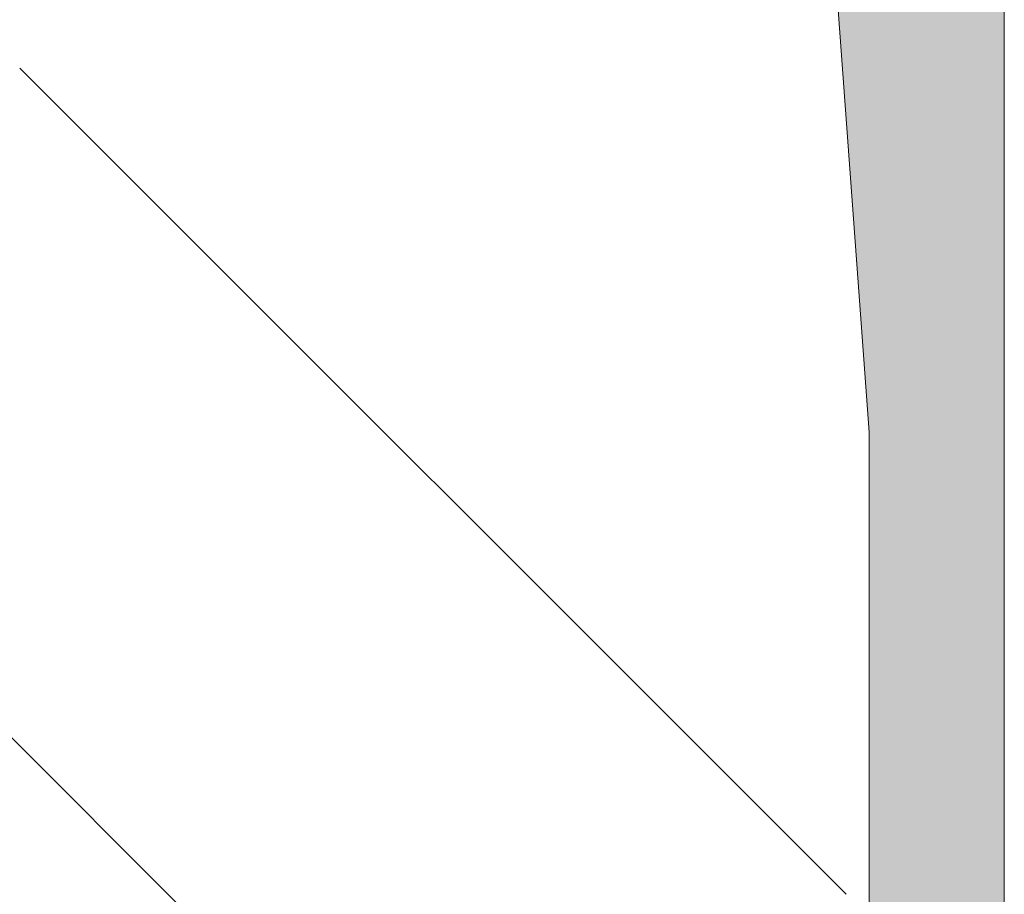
# Model space of a CAD drawing. Header units: metres. Extents: x 1316.5 to 1415.3, y -94.1 to -52.
# Tile 764 of 1056: x 1397.1667 to 1397.1798, y -71.7366 to -71.7249. Entities that reach past the tile are written whole.
import ezdxf

# ---------------------------------------------------------------- set-up
doc = ezdxf.new("R2010")
doc.units = ezdxf.units.M
doc.linetypes.add('AUSGEZOGEN', pattern=[0])
doc.layers.add('XR$2$Logos', color=255, linetype='AUSGEZOGEN', lineweight=13)

msp = doc.modelspace()

# ---------------------------------------------------------------- hatches: boundary and pattern name
at = {"layer": 'XR$2$Logos', "linetype": 'AUSGEZOGEN', "lineweight": 13, "transparency": 33554687}
h = msp.add_hatch(color=253, dxfattribs=at)
h.paths.add_polyline_path([(1397.164834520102, -71.70240401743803), (1397.164830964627, -71.70241520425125), (1397.164826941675, -71.70242623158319), (1397.164822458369, -71.70243707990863), (1397.164817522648, -71.7024477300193), (1397.164812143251, -71.70245816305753), (1397.164806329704, -71.70246836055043), (1397.164800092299, -71.70247830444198), (1397.164793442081, -71.70248797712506), (1397.164786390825, -71.70249736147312), (1397.164778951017, -71.70250644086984), (1397.164771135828, -71.70251519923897), (1397.164762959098, -71.7025236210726), (1397.164754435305, -71.70253169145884), (1397.164745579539, -71.70253939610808), (1397.164736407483, -71.70254672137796), (1397.164726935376, -71.70255365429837), (1397.16471717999, -71.70256018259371), (1397.164707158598, -71.70256629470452), (1397.164696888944, -71.7025719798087), (1397.164686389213, -71.70257722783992), (1397.164675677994, -71.70258202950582), (1397.164664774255, -71.70258637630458), (1397.164653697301, -71.70259026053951), (1397.164642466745, -71.70259367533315), (1397.164631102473, -71.702596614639), (1397.164619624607, -71.70259907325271), (1397.164608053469, -71.70260104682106), (1397.164596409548, -71.70260253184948), (1397.164584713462, -71.70260352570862), (1397.164572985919, -71.70260402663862), (1397.164561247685, -71.70260403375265), (1397.164107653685, -71.70260403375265), (1397.164095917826, -71.70260402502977), (1397.164084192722, -71.70260352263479), (1397.164072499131, -71.7026025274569), (1397.164060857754, -71.70260104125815), (1397.164049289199, -71.70259906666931), (1397.164037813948, -71.70259660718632), (1397.164026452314, -71.70259366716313), (1397.164015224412, -71.70259025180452), (1397.164004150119, -71.7025863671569), (1397.16399324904, -71.70258202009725), (1397.163982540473, -71.70257721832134), (1397.163972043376, -71.70257197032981), (1397.163961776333, -71.70256628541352), (1397.163951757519, -71.70256017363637), (1397.16394200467, -71.70255364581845), (1397.163932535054, -71.70254671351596), (1397.163923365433, -71.70253938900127), (1397.163914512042, -71.70253168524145), (1397.163905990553, -71.70252361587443), (1397.163897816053, -71.70251519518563), (1397.163890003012, -71.70250643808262), (1397.163882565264, -71.7024973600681), (1397.163875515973, -71.7024879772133), (1397.163868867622, -71.70247830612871), (1397.163862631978, -71.70246836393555), (1397.163856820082, -71.70245816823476), (1397.163851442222, -71.70244773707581), (1397.163846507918, -71.70243708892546), (1397.163842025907, -71.70242624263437), (1397.163838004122, -71.70241521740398), (1397.163834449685, -71.7024040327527), (1397.161954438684, -71.7024040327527), (1397.161939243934, -71.70240441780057), (1397.161924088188, -71.70240557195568), (1397.161909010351, -71.7024074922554), (1397.161894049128, -71.70241017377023), (1397.161879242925, -71.702413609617), (1397.161864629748, -71.70241779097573), (1397.161850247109, -71.70242270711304), (1397.161836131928, -71.70242834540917), (1397.161822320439, -71.70243469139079), (1397.161808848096, -71.70244172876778), (1397.161795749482, -71.70244943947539), (1397.16178305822, -71.70245780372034), (1397.16177080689, -71.70246680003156), (1397.16175902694, -71.70247640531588), (1397.161747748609, -71.70248659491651), (1397.161737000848, -71.70249734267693), (1397.161726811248, -71.70250862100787), (1397.161717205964, -71.70252040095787), (1397.161708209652, -71.70253265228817), (1397.161699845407, -71.70254534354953), (1397.1616921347, -71.70255844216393), (1397.161685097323, -71.70257191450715), (1397.161678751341, -71.70258572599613), (1397.161673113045, -71.70259984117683), (1397.161668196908, -71.70261422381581), (1397.161664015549, -71.70262883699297), (1397.161660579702, -71.70264364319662), (1397.161657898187, -71.7026586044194), (1397.161655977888, -71.70267368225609), (1397.161654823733, -71.702688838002), (1397.161654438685, -71.70270403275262), (1397.161654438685, -71.70368400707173), (1397.161654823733, -71.70369920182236), (1397.161655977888, -71.70371435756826), (1397.161657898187, -71.70372943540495), (1397.161660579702, -71.70374439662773), (1397.161664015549, -71.70375920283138), (1397.161668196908, -71.70377381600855), (1397.161673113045, -71.70378819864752), (1397.161678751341, -71.70380231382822), (1397.161685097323, -71.7038161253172), (1397.1616921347, -71.70382959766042), (1397.161699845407, -71.70384269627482), (1397.161708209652, -71.70385538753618), (1397.161717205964, -71.7038676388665), (1397.161726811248, -71.7038794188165), (1397.161737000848, -71.70389069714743), (1397.161747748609, -71.70390144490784), (1397.16175902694, -71.70391163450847), (1397.16177080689, -71.70392123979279), (1397.16178305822, -71.70393023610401), (1397.161795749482, -71.70393860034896), (1397.161808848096, -71.70394631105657), (1397.161822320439, -71.70395334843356), (1397.161836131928, -71.70395969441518), (1397.161850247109, -71.7039653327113), (1397.161864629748, -71.70397024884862), (1397.161879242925, -71.70397443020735), (1397.161894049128, -71.70397786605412), (1397.161909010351, -71.70398054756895), (1397.161924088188, -71.70398246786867), (1397.161939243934, -71.70398362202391), (1397.161954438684, -71.70398400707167), (1397.164714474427, -71.70398400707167), (1397.164720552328, -71.70398416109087), (1397.164726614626, -71.70398462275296), (1397.164732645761, -71.70398539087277), (1397.16473863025, -71.70398646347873), (1397.164744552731, -71.70398783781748), (1397.164750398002, -71.70398951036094), (1397.164756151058, -71.70399147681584), (1397.16476179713, -71.70399373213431), (1397.164767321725, -71.70399627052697), (1397.164772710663, -71.70399908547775), (1397.164777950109, -71.70400216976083), (1397.164783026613, -71.70400551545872), (1397.164787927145, -71.70400911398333), (1397.164792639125, -71.70401295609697), (1397.164797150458, -71.70401703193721), (1397.164801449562, -71.70402133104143), (1397.164805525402, -71.7040258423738), (1397.164809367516, -71.70403055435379), (1397.16481296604, -71.70403545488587), (1397.164816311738, -71.70404053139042), (1397.164819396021, -71.70404577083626), (1397.164822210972, -71.70405115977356), (1397.164824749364, -71.70405668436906), (1397.164827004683, -71.70406233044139), (1397.164828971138, -71.70406808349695), (1397.164830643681, -71.70407392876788), (1397.16483201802, -71.7040798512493), (1397.164833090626, -71.70408583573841), (1397.164833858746, -71.70409186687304), (1397.164834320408, -71.70409792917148), (1397.164834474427, -71.70410400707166), (1397.164834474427, -71.70840401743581), (1397.164833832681, -71.70842934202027), (1397.164831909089, -71.70845460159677), (1397.164828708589, -71.70847973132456), (1397.164824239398, -71.70850466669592), (1397.164818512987, -71.70852934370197), (1397.164811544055, -71.70855369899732), (1397.164803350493, -71.70857767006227), (1397.164793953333, -71.7086011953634), (1397.164783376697, -71.70862421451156), (1397.164771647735, -71.7086466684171), (1397.164758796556, -71.70866849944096), (1397.164744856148, -71.70868965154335), (1397.164729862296, -71.70871007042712), (1397.164713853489, -71.7087297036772), (1397.164696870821, -71.7087485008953), (1397.164678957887, -71.70876641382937), (1397.164660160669, -71.70878339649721), (1397.164640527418, -71.70879940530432), (1397.164620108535, -71.70881439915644), (1397.164598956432, -71.70882833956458), (1397.164577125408, -71.70884119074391), (1397.164554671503, -71.70885291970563), (1397.164531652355, -71.70886349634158), (1397.164508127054, -71.70887289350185), (1397.164484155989, -71.708881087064), (1397.164459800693, -71.70888805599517), (1397.164435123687, -71.70889378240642), (1397.164410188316, -71.70889825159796), (1397.164385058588, -71.70890145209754), (1397.164359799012, -71.70890337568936), (1397.164334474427, -71.70890401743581), (1397.163634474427, -71.70890401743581), (1397.161241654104, -71.7075225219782), (1397.161233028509, -71.70751794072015), (1397.161224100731, -71.70751398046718), (1397.161214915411, -71.70751066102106), (1397.161205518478, -71.70750799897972), (1397.161195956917, -71.70750600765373), (1397.161186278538, -71.70750469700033), (1397.161176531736, -71.70750407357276), (1397.161166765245, -71.70750414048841), (1397.1611570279, -71.70750489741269), (1397.161147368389, -71.70750634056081), (1397.161137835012, -71.70750846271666), (1397.161128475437, -71.70751125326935), (1397.161119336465, -71.70751469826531), (1397.16111046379, -71.70751878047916), (1397.161101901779, -71.707523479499), (1397.161093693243, -71.70752877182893), (1397.161085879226, -71.70753463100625), (1397.161078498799, -71.70754102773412), (1397.161071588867, -71.70754793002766), (1397.161065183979, -71.70755530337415), (1397.161059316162, -71.70756311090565), (1397.161054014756, -71.7075713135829), (1397.161049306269, -71.70757987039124), (1397.161045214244, -71.70758873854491), (1397.161041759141, -71.70759787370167), (1397.161038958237, -71.70760723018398), (1397.161036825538, -71.70761676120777), (1397.161035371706, -71.70762641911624), (1397.161034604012, -71.70763615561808), (1397.161034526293, -71.707645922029), (1397.161035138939, -71.7076556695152), (1397.161057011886, -71.70784194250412), (1397.16108585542, -71.70802726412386), (1397.161121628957, -71.70821137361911), (1397.161164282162, -71.70839401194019), (1397.16121375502, -71.70857492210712), (1397.16126997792, -71.70875384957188), (1397.161332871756, -71.70893054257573), (1397.161402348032, -71.70910475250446), (1397.161478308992, -71.70927623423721), (1397.161560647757, -71.70944474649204), (1397.161649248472, -71.70961005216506), (1397.161743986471, -71.70977191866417), (1397.161844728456, -71.70993011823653), (1397.161951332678, -71.71008442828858), (1397.162063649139, -71.7102346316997), (1397.162181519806, -71.71038051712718), (1397.162304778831, -71.71052187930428), (1397.162433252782, -71.71065851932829), (1397.162566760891, -71.7107902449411), (1397.162705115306, -71.71091687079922), (1397.162848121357, -71.71103821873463), (1397.162995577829, -71.71115411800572), (1397.163147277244, -71.71126440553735), (1397.163303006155, -71.71136892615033), (1397.163462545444, -71.71146753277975), (1397.163625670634, -71.71156008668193), (1397.163792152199, -71.71164645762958), (1397.163961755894, -71.71172652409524), (1397.164134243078, -71.71180017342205), (1397.164309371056, -71.71186730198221), (1397.164486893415, -71.71192781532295), (1397.164506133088, -71.7119344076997), (1397.164525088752, -71.71194177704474), (1397.164543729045, -71.71194991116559), (1397.164562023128, -71.71195879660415), (1397.164579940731, -71.7119684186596), (1397.164597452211, -71.7119787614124), (1397.164614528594, -71.71198980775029), (1397.164631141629, -71.71200153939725), (1397.164647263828, -71.71201393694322), (1397.164662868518, -71.71202697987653), (1397.164677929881, -71.71204064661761), (1397.164692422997, -71.71205491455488), (1397.164706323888, -71.71206976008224), (1397.164719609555, -71.71208515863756), (1397.164732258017, -71.71210108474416), (1397.164744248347, -71.71211751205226), (1397.164755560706, -71.71213441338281), (1397.16476617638, -71.71215176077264), (1397.164776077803, -71.71216952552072), (1397.164785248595, -71.71218767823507), (1397.164793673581, -71.71220618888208), (1397.164801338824, -71.71222502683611), (1397.164808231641, -71.71224416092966), (1397.164814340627, -71.71226355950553), (1397.164819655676, -71.71228319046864), (1397.164824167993, -71.71230302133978), (1397.164827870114, -71.7123230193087), (1397.164830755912, -71.71234315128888), (1397.164832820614, -71.71236338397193), (1397.164834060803, -71.71238368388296), (1397.164834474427, -71.71240401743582), (1397.164834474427, -71.71540401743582), (1397.164834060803, -71.71542435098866), (1397.164832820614, -71.7154446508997), (1397.164830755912, -71.71546488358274), (1397.164827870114, -71.71548501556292), (1397.164824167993, -71.71550501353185), (1397.164819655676, -71.71552484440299), (1397.164814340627, -71.71554447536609), (1397.164808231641, -71.71556387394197), (1397.164801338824, -71.71558300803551), (1397.164793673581, -71.71560184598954), (1397.164785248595, -71.71562035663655), (1397.164776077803, -71.71563850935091), (1397.16476617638, -71.71565627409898), (1397.164755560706, -71.7156736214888), (1397.164744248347, -71.71569052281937), (1397.164732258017, -71.71570695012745), (1397.164719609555, -71.71572287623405), (1397.164706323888, -71.71573827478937), (1397.164692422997, -71.71575312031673), (1397.164677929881, -71.71576738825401), (1397.164662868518, -71.71578105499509), (1397.164647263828, -71.71579409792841), (1397.164631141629, -71.71580649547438), (1397.164614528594, -71.71581822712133), (1397.164597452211, -71.71582927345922), (1397.164579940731, -71.71583961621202), (1397.164562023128, -71.71584923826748), (1397.164543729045, -71.71585812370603), (1397.164525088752, -71.71586625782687), (1397.164506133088, -71.71587362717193), (1397.164486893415, -71.71588021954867), (1397.164309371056, -71.71594073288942), (1397.164134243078, -71.71600786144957), (1397.163961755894, -71.71608151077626), (1397.163792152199, -71.71616157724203), (1397.163625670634, -71.71624794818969), (1397.163462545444, -71.71634050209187), (1397.163303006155, -71.71643910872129), (1397.163147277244, -71.71654362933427), (1397.162995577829, -71.7166539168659), (1397.162848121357, -71.71676981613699), (1397.162705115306, -71.7168911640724), (1397.162566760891, -71.71701778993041), (1397.162433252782, -71.71714951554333), (1397.162304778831, -71.71728615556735), (1397.162181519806, -71.71742751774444), (1397.162063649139, -71.71757340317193), (1397.161951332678, -71.71772360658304), (1397.161844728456, -71.71787791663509), (1397.161743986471, -71.71803611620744), (1397.161649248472, -71.71819798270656), (1397.161560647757, -71.71836328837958), (1397.161478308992, -71.71853180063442), (1397.161402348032, -71.71870328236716), (1397.161332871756, -71.71887749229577), (1397.16126997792, -71.71905418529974), (1397.16121375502, -71.7192331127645), (1397.161164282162, -71.71941402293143), (1397.161121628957, -71.71959666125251), (1397.16108585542, -71.71978077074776), (1397.161057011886, -71.7199660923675), (1397.161035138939, -71.72015236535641), (1397.161034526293, -71.72016211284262), (1397.161034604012, -71.72017187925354), (1397.161035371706, -71.72018161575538), (1397.161036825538, -71.72019127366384), (1397.161038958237, -71.72020080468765), (1397.161041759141, -71.72021016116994), (1397.161045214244, -71.7202192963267), (1397.161049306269, -71.72022816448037), (1397.161054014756, -71.72023672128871), (1397.161059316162, -71.72024492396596), (1397.161065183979, -71.72025273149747), (1397.161071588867, -71.72026010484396), (1397.161078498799, -71.7202670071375), (1397.161085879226, -71.72027340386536), (1397.161093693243, -71.72027926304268), (1397.161101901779, -71.72028455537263), (1397.16111046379, -71.72028925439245), (1397.161119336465, -71.7202933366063), (1397.161128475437, -71.72029678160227), (1397.161137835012, -71.72029957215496), (1397.161147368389, -71.7203016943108), (1397.1611570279, -71.72030313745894), (1397.161166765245, -71.7203038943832), (1397.161176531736, -71.72030396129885), (1397.161186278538, -71.72030333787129), (1397.161195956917, -71.72030202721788), (1397.161205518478, -71.7203000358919), (1397.161214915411, -71.72029737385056), (1397.161224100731, -71.72029405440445), (1397.161233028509, -71.72029009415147), (1397.161241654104, -71.72028551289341), (1397.163634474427, -71.7189040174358), (1397.164334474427, -71.7189040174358), (1397.164359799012, -71.71890465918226), (1397.164385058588, -71.71890658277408), (1397.164410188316, -71.71890978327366), (1397.164435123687, -71.7189142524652), (1397.164459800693, -71.71891997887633), (1397.164484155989, -71.71892694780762), (1397.164508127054, -71.71893514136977), (1397.164531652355, -71.71894453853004), (1397.164554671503, -71.71895511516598), (1397.164577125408, -71.7189668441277), (1397.164598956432, -71.71897969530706), (1397.164620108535, -71.71899363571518), (1397.164640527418, -71.7190086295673), (1397.164660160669, -71.7190246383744), (1397.164678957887, -71.71904162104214), (1397.164696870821, -71.71905953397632), (1397.164713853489, -71.71907833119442), (1397.164729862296, -71.7190979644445), (1397.164744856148, -71.71911838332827), (1397.164758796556, -71.71913953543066), (1397.164771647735, -71.71916136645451), (1397.164783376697, -71.71918382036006), (1397.164793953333, -71.71920683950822), (1397.164803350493, -71.71923036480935), (1397.164811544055, -71.7192543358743), (1397.164818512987, -71.71927869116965), (1397.164824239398, -71.71930336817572), (1397.164828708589, -71.71932830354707), (1397.164831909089, -71.71935343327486), (1397.164833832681, -71.71937869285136), (1397.164834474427, -71.7194040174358), (1397.164834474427, -71.72370404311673), (1397.164834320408, -71.72371012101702), (1397.164833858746, -71.72371618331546), (1397.164833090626, -71.72372221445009), (1397.16483201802, -71.7237281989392), (1397.164830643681, -71.7237341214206), (1397.164828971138, -71.72373996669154), (1397.164827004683, -71.72374571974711), (1397.164824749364, -71.72375136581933), (1397.164822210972, -71.72375689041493), (1397.164819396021, -71.72376227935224), (1397.164816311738, -71.72376751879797), (1397.16481296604, -71.72377259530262), (1397.164809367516, -71.7237774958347), (1397.164805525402, -71.72378220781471), (1397.164801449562, -71.72378671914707), (1397.164797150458, -71.72379101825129), (1397.164792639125, -71.72379509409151), (1397.164787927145, -71.72379893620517), (1397.164783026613, -71.72380253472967), (1397.164777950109, -71.72380588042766), (1397.164772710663, -71.72380896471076), (1397.164767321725, -71.72381177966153), (1397.16476179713, -71.7238143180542), (1397.164756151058, -71.72381657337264), (1397.164750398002, -71.72381853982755), (1397.164744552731, -71.72382021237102), (1397.16473863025, -71.72382158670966), (1397.164732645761, -71.72382265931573), (1397.164726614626, -71.72382342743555), (1397.164720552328, -71.72382388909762), (1397.164714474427, -71.72382404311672), (1397.161954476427, -71.72382404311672), (1397.161939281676, -71.72382442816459), (1397.16192412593, -71.7238255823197), (1397.161909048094, -71.72382750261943), (1397.161894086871, -71.72383018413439), (1397.161879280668, -71.72383361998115), (1397.16186466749, -71.72383780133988), (1397.161850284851, -71.72384271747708), (1397.161836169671, -71.72384835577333), (1397.161822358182, -71.72385470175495), (1397.161808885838, -71.72386173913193), (1397.161795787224, -71.72386944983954), (1397.161783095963, -71.72387781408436), (1397.161770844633, -71.72388681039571), (1397.161759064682, -71.7238964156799), (1397.161747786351, -71.72390660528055), (1397.161737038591, -71.72391735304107), (1397.16172684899, -71.72392863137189), (1397.161717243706, -71.723940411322), (1397.161708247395, -71.7239526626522), (1397.16169988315, -71.72396535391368), (1397.161692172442, -71.72397845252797), (1397.161685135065, -71.7239919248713), (1397.161678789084, -71.72400573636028), (1397.161673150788, -71.72401985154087), (1397.16166823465, -71.72403423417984), (1397.161664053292, -71.72404884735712), (1397.161660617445, -71.72406365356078), (1397.16165793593, -71.72407861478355), (1397.16165601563, -71.72409369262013), (1397.161654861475, -71.72410884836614), (1397.161654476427, -71.72412404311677), (1397.161654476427, -71.72510401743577), (1397.161654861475, -71.7251192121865), (1397.16165601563, -71.72513436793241), (1397.16165793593, -71.7251494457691), (1397.161660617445, -71.72516440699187), (1397.161664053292, -71.72517921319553), (1397.16166823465, -71.72519382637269), (1397.161673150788, -71.72520820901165), (1397.161678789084, -71.72522232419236), (1397.161685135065, -71.72523613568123), (1397.161692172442, -71.72524960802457), (1397.16169988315, -71.72526270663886), (1397.161708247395, -71.72527539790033), (1397.161717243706, -71.72528764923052), (1397.16172684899, -71.72529942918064), (1397.161737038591, -71.72531070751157), (1397.161747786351, -71.725321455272), (1397.161759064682, -71.72533164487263), (1397.161770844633, -71.72534125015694), (1397.161783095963, -71.72535024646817), (1397.161795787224, -71.725358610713), (1397.161808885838, -71.72536632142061), (1397.161822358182, -71.72537335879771), (1397.161836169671, -71.72537970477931), (1397.161850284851, -71.72538534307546), (1397.16186466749, -71.72539025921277), (1397.161879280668, -71.7253944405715), (1397.161894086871, -71.72539787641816), (1397.161909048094, -71.7254005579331), (1397.16192412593, -71.72540247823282), (1397.161939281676, -71.72540363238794), (1397.161954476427, -71.7254040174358), (1397.163834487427, -71.7254040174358), (1397.163838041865, -71.72539283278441), (1397.16384206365, -71.72538180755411), (1397.163846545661, -71.72537096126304), (1397.163851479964, -71.72536031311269), (1397.163856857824, -71.72534988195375), (1397.163862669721, -71.72533968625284), (1397.163868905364, -71.72532974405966), (1397.163875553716, -71.7253200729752), (1397.163882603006, -71.72531069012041), (1397.163890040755, -71.72530161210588), (1397.163897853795, -71.72529285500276), (1397.163906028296, -71.72528443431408), (1397.163914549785, -71.72527636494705), (1397.163923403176, -71.7252686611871), (1397.163932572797, -71.72526133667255), (1397.163942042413, -71.72525440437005), (1397.163951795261, -71.725247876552), (1397.163961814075, -71.72524176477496), (1397.163972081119, -71.72523607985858), (1397.163982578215, -71.72523083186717), (1397.163993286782, -71.72522603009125), (1397.164004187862, -71.7252216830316), (1397.164015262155, -71.72521779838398), (1397.164026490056, -71.72521438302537), (1397.16403785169, -71.72521144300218), (1397.164049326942, -71.72520898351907), (1397.164060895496, -71.72520700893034), (1397.164072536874, -71.7252055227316), (1397.164084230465, -71.72520452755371), (1397.164095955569, -71.72520402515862), (1397.164107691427, -71.72520401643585), (1397.164561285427, -71.72520401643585), (1397.164573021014, -71.72520402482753), (1397.164584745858, -71.72520452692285), (1397.1645964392, -71.72520552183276), (1397.164608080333, -71.72520700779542), (1397.164619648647, -71.72520898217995), (1397.164631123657, -71.7252114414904), (1397.164642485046, -71.72521438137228), (1397.164653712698, -71.72521779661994), (1397.164664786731, -71.72522168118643), (1397.164675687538, -71.72522602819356), (1397.164686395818, -71.72523082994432), (1397.16469689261, -71.72523607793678), (1397.164707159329, -71.72524176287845), (1397.164717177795, -71.72524787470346), (1397.16472693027, -71.72525440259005), (1397.164736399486, -71.72526133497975), (1397.164745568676, -71.7252686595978), (1397.164754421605, -71.72527636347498), (1397.164762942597, -71.72528443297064), (1397.164771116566, -71.7252928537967), (1397.164778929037, -71.7253016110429), (1397.164786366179, -71.72531068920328), (1397.164793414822, -71.72532007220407), (1397.164800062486, -71.72532974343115), (1397.1648062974, -71.72533968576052), (1397.164812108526, -71.72534988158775), (1397.164817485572, -71.72536031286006), (1397.16482241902, -71.72537096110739), (1397.164826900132, -71.72538180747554), (1397.164830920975, -71.72539283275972), (1397.16483447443, -71.72540401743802), (1397.166034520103, -71.72540401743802), (1397.166059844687, -71.7254033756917), (1397.166085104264, -71.72540145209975), (1397.166110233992, -71.72539825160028), (1397.166135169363, -71.72539378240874), (1397.166159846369, -71.72538805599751), (1397.166184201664, -71.72538108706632), (1397.166208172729, -71.72537289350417), (1397.16623169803, -71.72536349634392), (1397.166254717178, -71.72535291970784), (1397.166277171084, -71.72534119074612), (1397.166299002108, -71.72532833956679), (1397.16632015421, -71.72531439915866), (1397.166340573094, -71.72529940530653), (1397.166360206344, -71.72528339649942), (1397.166379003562, -71.72526641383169), (1397.166396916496, -71.72524850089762), (1397.166413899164, -71.7252297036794), (1397.166429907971, -71.72521007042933), (1397.166444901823, -71.72518965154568), (1397.166458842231, -71.72516849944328), (1397.166471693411, -71.72514666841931), (1397.166483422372, -71.72512421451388), (1397.166493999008, -71.72510119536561), (1397.166503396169, -71.72507767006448), (1397.166511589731, -71.72505369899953), (1397.166518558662, -71.72502934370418), (1397.166524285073, -71.72500466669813), (1397.166528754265, -71.72497973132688), (1397.166531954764, -71.7249546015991), (1397.166533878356, -71.72492934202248), (1397.166534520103, -71.72490401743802), (1397.166534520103, -71.7241040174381), (1397.166535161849, -71.72407869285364), (1397.166537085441, -71.72405343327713), (1397.16654028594, -71.72402830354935), (1397.166544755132, -71.72400336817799), (1397.166550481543, -71.72397869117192), (1397.166557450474, -71.72395433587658), (1397.166565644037, -71.72393036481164), (1397.166575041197, -71.7239068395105), (1397.166585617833, -71.72388382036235), (1397.166597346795, -71.7238613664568), (1397.166610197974, -71.72383953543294), (1397.166624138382, -71.72381838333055), (1397.166639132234, -71.72379796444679), (1397.166655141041, -71.72377833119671), (1397.166672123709, -71.7237595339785), (1397.166690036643, -71.72374162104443), (1397.166708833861, -71.7237246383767), (1397.166728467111, -71.72370862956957), (1397.166748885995, -71.72369363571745), (1397.166770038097, -71.72367969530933), (1397.166791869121, -71.72366684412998), (1397.166814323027, -71.72365511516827), (1397.166837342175, -71.72364453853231), (1397.166860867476, -71.72363514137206), (1397.166884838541, -71.7236269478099), (1397.166909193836, -71.7236199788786), (1397.166933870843, -71.72361425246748), (1397.166958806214, -71.72360978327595), (1397.166983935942, -71.72360658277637), (1397.167009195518, -71.72360465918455), (1397.167034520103, -71.72360401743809), (1397.176605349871, -71.72360401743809), (1397.176653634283, -71.72360518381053), (1397.17670180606, -71.72360868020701), (1397.17674975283, -71.72361449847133), (1397.176797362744, -71.723622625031), (1397.176844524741, -71.72363304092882), (1397.176891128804, -71.72364572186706), (1397.176937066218, -71.72366063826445), (1397.176982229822, -71.72367775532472), (1397.177026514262, -71.7236970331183), (1397.177069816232, -71.7237184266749), (1397.177112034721, -71.72374188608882), (1397.177153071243, -71.72376735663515), (1397.177192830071, -71.72379477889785), (1397.177231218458, -71.72382408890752), (1397.177268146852, -71.72385521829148), (1397.177303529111, -71.72388809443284), (1397.177337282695, -71.72392264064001), (1397.177369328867, -71.72395877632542), (1397.177399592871, -71.72399641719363), (1397.177428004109, -71.7240354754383), (1397.177454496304, -71.7240758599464), (1397.177479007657, -71.72411747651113), (1397.177501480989, -71.72416022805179), (1397.177521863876, -71.72420401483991), (1397.17754010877, -71.724248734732), (1397.177556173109, -71.72429428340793), (1397.177570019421, -71.72434055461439), (1397.177581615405, -71.7243874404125), (1397.17759093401, -71.72443483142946), (1397.177597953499, -71.72448261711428), (1397.177602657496, -71.72453068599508), (1397.178034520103, -71.73040401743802), (1397.178034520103, -71.74330401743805), (1397.178033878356, -71.74332934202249), (1397.178031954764, -71.74335460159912), (1397.178028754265, -71.74337973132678), (1397.178024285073, -71.74340466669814), (1397.178018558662, -71.74342934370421), (1397.178011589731, -71.74345369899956), (1397.178003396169, -71.74347767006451), (1397.177993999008, -71.74350119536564), (1397.177983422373, -71.74352421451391), (1397.177971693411, -71.74354666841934), (1397.177958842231, -71.7435684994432), (1397.177944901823, -71.74358965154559), (1397.177929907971, -71.74361007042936), (1397.177913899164, -71.74362970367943), (1397.177896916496, -71.74364850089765), (1397.177879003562, -71.74366641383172), (1397.177860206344, -71.74368339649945), (1397.177840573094, -71.74369940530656), (1397.17782015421, -71.74371439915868), (1397.177799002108, -71.7437283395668), (1397.177777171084, -71.74374119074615), (1397.177754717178, -71.74375291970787), (1397.17773169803, -71.74376349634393), (1397.177708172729, -71.7437728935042), (1397.177684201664, -71.74378108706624), (1397.177659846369, -71.74378805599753), (1397.177635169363, -71.74379378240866), (1397.177610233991, -71.7437982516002), (1397.177585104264, -71.74380145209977), (1397.177559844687, -71.74380337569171), (1397.177534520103, -71.74380401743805), (1397.176534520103, -71.74380401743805), (1397.176509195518, -71.74380337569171), (1397.176483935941, -71.74380145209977), (1397.176458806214, -71.7437982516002), (1397.176433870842, -71.74379378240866), (1397.176409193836, -71.74378805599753), (1397.176384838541, -71.74378108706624), (1397.176360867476, -71.7437728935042), (1397.176337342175, -71.74376349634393), (1397.176314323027, -71.74375291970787), (1397.176291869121, -71.74374119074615), (1397.176270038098, -71.7437283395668), (1397.176248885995, -71.74371439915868), (1397.176228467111, -71.74369940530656), (1397.176208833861, -71.74368339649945), (1397.176190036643, -71.74366641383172), (1397.176172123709, -71.74364850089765), (1397.176155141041, -71.74362970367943), (1397.176139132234, -71.74361007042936), (1397.176124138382, -71.74358965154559), (1397.176110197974, -71.7435684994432), (1397.176097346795, -71.74354666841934), (1397.176085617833, -71.74352421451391), (1397.176075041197, -71.74350119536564), (1397.176065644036, -71.74347767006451), (1397.176057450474, -71.74345369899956), (1397.176050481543, -71.74342934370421), (1397.176044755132, -71.74340466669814), (1397.17604028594, -71.74337973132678), (1397.176037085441, -71.74335460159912), (1397.176035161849, -71.74332934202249), (1397.176034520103, -71.74330401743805), (1397.176034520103, -71.74280401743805), (1397.176033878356, -71.7427786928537), (1397.176031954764, -71.74275343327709), (1397.176028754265, -71.7427283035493), (1397.176024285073, -71.74270336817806), (1397.176018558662, -71.742678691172), (1397.176011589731, -71.74265433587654), (1397.176003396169, -71.7426303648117), (1397.175993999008, -71.74260683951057), (1397.175983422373, -71.7425838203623), (1397.17597169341, -71.74256136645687), (1397.175958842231, -71.7425395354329), (1397.175944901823, -71.7425183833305), (1397.175929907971, -71.74249796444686), (1397.175913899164, -71.74247833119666), (1397.175896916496, -71.74245953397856), (1397.175879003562, -71.74244162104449), (1397.175860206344, -71.74242463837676), (1397.175840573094, -71.74240862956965), (1397.17582015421, -71.74239363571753), (1397.175799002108, -71.74237969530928), (1397.175777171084, -71.74236684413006), (1397.175754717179, -71.74235511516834), (1397.17573169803, -71.74234453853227), (1397.175708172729, -71.74233514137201), (1397.175684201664, -71.74232694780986), (1397.175659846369, -71.74231997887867), (1397.175635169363, -71.74231425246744), (1397.175610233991, -71.7423097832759), (1397.175585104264, -71.74230658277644), (1397.175559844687, -71.7423046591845), (1397.175534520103, -71.74230401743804), (1397.175334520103, -71.74230401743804), (1397.175309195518, -71.7423046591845), (1397.175283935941, -71.74230658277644), (1397.175258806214, -71.7423097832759), (1397.175233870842, -71.74231425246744), (1397.175209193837, -71.74231997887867), (1397.175184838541, -71.74232694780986), (1397.175160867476, -71.74233514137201), (1397.175137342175, -71.74234453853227), (1397.175114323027, -71.74235511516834), (1397.175091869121, -71.74236684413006), (1397.175070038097, -71.74237969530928), (1397.175048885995, -71.74239363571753), (1397.175028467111, -71.74240862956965), (1397.175008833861, -71.74242463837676), (1397.174990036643, -71.74244162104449), (1397.174972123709, -71.74245953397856), (1397.174955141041, -71.74247833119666), (1397.174939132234, -71.74249796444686), (1397.174924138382, -71.7425183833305), (1397.174910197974, -71.7425395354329), (1397.174897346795, -71.74256136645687), (1397.174885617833, -71.7425838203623), (1397.174875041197, -71.74260683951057), (1397.174865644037, -71.7426303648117), (1397.174857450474, -71.74265433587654), (1397.174850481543, -71.742678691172), (1397.174844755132, -71.74270336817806), (1397.17484028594, -71.7427283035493), (1397.174837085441, -71.74275343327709), (1397.174835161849, -71.7427786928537), (1397.174834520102, -71.74280401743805), (1397.174834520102, -71.7456040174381), (1397.174835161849, -71.74562934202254), (1397.174837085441, -71.74565460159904), (1397.17484028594, -71.74567973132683), (1397.174844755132, -71.74570466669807), (1397.174850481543, -71.74572934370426), (1397.174857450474, -71.74575369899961), (1397.174865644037, -71.74577767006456), (1397.174875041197, -71.74580119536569), (1397.174885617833, -71.74582421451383), (1397.174897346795, -71.74584666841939), (1397.174910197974, -71.74586849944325), (1397.174924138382, -71.74588965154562), (1397.174939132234, -71.7459100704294), (1397.174955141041, -71.74592970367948), (1397.174972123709, -71.74594850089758), (1397.174990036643, -71.74596641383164), (1397.175008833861, -71.74598339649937), (1397.175028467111, -71.7459994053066), (1397.175048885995, -71.74601439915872), (1397.175070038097, -71.74602833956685), (1397.175091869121, -71.7460411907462), (1397.175114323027, -71.74605291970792), (1397.175137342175, -71.74606349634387), (1397.175160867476, -71.74607289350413), (1397.175184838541, -71.74608108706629), (1397.175209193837, -71.74608805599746), (1397.175233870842, -71.7460937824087), (1397.175258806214, -71.74609825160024), (1397.175283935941, -71.74610145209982), (1397.175309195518, -71.74610337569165), (1397.175334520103, -71.74610401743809), (1397.175834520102, -71.74610401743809), (1397.175834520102, -71.7451040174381), (1397.177234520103, -71.7451040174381), (1397.177285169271, -71.74510530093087), (1397.177335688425, -71.74510914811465), (1397.17738594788, -71.74511554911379), (1397.177435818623, -71.74512448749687), (1397.177485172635, -71.74513594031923), (1397.177533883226, -71.7451498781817), (1397.177581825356, -71.7451662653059), (1397.177628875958, -71.74518505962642), (1397.177674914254, -71.74520621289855), (1397.177719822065, -71.74522967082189), (1397.177763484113, -71.74525537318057), (1397.177805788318, -71.74528325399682), (1397.177846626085, -71.74531324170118), (1397.177885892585, -71.74534525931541), (1397.177923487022, -71.74537922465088), (1397.17795931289, -71.745415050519), (1397.177993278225, -71.74545264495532), (1397.17802529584, -71.74549191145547), (1397.178055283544, -71.74553274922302), (1397.17808316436, -71.74557505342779), (1397.178108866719, -71.7456187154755), (1397.178132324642, -71.74566362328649), (1397.178153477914, -71.74570966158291), (1397.178172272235, -71.74575671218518), (1397.178188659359, -71.74580465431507), (1397.178202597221, -71.74585336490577), (1397.178214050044, -71.745902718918), (1397.178222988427, -71.7459525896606), (1397.178229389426, -71.74600284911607), (1397.17823323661, -71.74605336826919), (1397.178234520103, -71.74610401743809), (1397.178234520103, -71.75010401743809), (1397.17823323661, -71.75015466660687), (1397.178229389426, -71.75020518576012), (1397.178222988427, -71.75025544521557), (1397.178214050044, -71.75030531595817), (1397.178202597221, -71.7503546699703), (1397.178188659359, -71.750403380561), (1397.178172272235, -71.75045132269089), (1397.178153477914, -71.75049837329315), (1397.178132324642, -71.75054441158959), (1397.178108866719, -71.75058931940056), (1397.17808316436, -71.75063298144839), (1397.178055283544, -71.75067528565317), (1397.17802529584, -71.75071612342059), (1397.177993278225, -71.75075538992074), (1397.17795931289, -71.75079298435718), (1397.177923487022, -71.75082881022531), (1397.177885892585, -71.75086277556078), (1397.177846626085, -71.75089479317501), (1397.177805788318, -71.75092478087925), (1397.177763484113, -71.75095266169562), (1397.177719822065, -71.75097836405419), (1397.177674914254, -71.75100182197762), (1397.177628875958, -71.75102297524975), (1397.177581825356, -71.75104176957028), (1397.177533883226, -71.75105815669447), (1397.177485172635, -71.75107209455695), (1397.177435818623, -71.75108354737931), (1397.17738594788, -71.75109248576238), (1397.177335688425, -71.75109888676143), (1397.177285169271, -71.7511027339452), (1397.177234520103, -71.7511040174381), (1397.175834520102, -71.7511040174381), (1397.175834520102, -71.75010401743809), (1397.175334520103, -71.75010401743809), (1397.175309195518, -71.75010465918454), (1397.175283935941, -71.75010658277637), (1397.175258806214, -71.75010978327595), (1397.175233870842, -71.75011425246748), (1397.175209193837, -71.7501199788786), (1397.175184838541, -71.7501269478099), (1397.175160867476, -71.75013514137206), (1397.175137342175, -71.75014453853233), (1397.175114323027, -71.75015511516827), (1397.175091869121, -71.75016684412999), (1397.175070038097, -71.75017969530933), (1397.175048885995, -71.75019363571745), (1397.175028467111, -71.75020862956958), (1397.175008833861, -71.7502246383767), (1397.174990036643, -71.75024162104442), (1397.174972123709, -71.7502595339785), (1397.174955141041, -71.75027833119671), (1397.174939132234, -71.75029796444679), (1397.174924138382, -71.75031838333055), (1397.174910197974, -71.75033953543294), (1397.174897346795, -71.7503613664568), (1397.174885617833, -71.75038382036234), (1397.174875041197, -71.7504068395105), (1397.174865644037, -71.75043036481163), (1397.174857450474, -71.75045433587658), (1397.174850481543, -71.75047869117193), (1397.174844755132, -71.75050336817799), (1397.17484028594, -71.75052830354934), (1397.174837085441, -71.75055343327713), (1397.174835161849, -71.75057869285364), (1397.174834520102, -71.75060401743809), (1397.174834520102, -71.75190401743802), (1397.174835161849, -71.75192934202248), (1397.174837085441, -71.7519546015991), (1397.17484028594, -71.75197973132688), (1397.174844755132, -71.75200466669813), (1397.174850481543, -71.75202934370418), (1397.174857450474, -71.75205369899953), (1397.174865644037, -71.75207767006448), (1397.174875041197, -71.75210119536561), (1397.174885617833, -71.75212421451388), (1397.174897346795, -71.75214666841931), (1397.174910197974, -71.75216849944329), (1397.174924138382, -71.75218965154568), (1397.174939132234, -71.75221007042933), (1397.174955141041, -71.7522297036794), (1397.174972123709, -71.75224850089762), (1397.174990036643, -71.75226641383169), (1397.175008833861, -71.75228339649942), (1397.175028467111, -71.75229940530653), (1397.175048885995, -71.75231439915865), (1397.175070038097, -71.75232833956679), (1397.175091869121, -71.75234119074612), (1397.175114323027, -71.75235291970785), (1397.175137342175, -71.75236349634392), (1397.175160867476, -71.75237289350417), (1397.175184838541, -71.75238108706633), (1397.175209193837, -71.75238805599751), (1397.175233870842, -71.75239378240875), (1397.175258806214, -71.75239825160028), (1397.175283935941, -71.75240145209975), (1397.175309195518, -71.75240337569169), (1397.175334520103, -71.75240401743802), (1397.179334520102, -71.75240401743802), (1397.179359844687, -71.75240337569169), (1397.179385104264, -71.75240145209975), (1397.179410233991, -71.75239825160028), (1397.179435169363, -71.75239378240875), (1397.179459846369, -71.75238805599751), (1397.179484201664, -71.75238108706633), (1397.179508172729, -71.75237289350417), (1397.17953169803, -71.75236349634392), (1397.179554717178, -71.75235291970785), (1397.179577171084, -71.75234119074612), (1397.179599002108, -71.75232833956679), (1397.17962015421, -71.75231439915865), (1397.179640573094, -71.75229940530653), (1397.179660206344, -71.75228339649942), (1397.179679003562, -71.75226641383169), (1397.179696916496, -71.75224850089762), (1397.179713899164, -71.7522297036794), (1397.179729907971, -71.75221007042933), (1397.179744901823, -71.75218965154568), (1397.179758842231, -71.75216849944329), (1397.179771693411, -71.75214666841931), (1397.179783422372, -71.75212421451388), (1397.179793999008, -71.75210119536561), (1397.179803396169, -71.75207767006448), (1397.179811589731, -71.75205369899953), (1397.179818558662, -71.75202934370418), (1397.179824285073, -71.75200466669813), (1397.179828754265, -71.75197973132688), (1397.179831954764, -71.7519546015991), (1397.179833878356, -71.75192934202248), (1397.179834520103, -71.75190401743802), (1397.179834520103, -71.71190401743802), (1397.179833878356, -71.71187869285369), (1397.179831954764, -71.71185343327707), (1397.179828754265, -71.71182830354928), (1397.179824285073, -71.71180336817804), (1397.179818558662, -71.71177869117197), (1397.179811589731, -71.71175433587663), (1397.179803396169, -71.71173036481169), (1397.179793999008, -71.71170683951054), (1397.179783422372, -71.71168382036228), (1397.179771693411, -71.71166136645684), (1397.179758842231, -71.71163953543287), (1397.179744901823, -71.71161838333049), (1397.179729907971, -71.71159796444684), (1397.179713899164, -71.71157833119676), (1397.179696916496, -71.71155953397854), (1397.179679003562, -71.71154162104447), (1397.179660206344, -71.71152463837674), (1397.179640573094, -71.71150862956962), (1397.17962015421, -71.7114936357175), (1397.179599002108, -71.71147969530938), (1397.179577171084, -71.71146684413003), (1397.179554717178, -71.71145511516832), (1397.17953169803, -71.71144453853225), (1397.179508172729, -71.711435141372), (1397.179484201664, -71.71142694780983), (1397.179459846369, -71.71141997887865), (1397.179435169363, -71.7114142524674), (1397.179410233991, -71.71140978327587), (1397.179385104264, -71.71140658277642), (1397.179359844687, -71.71140465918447), (1397.179334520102, -71.71140401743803), (1397.178634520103, -71.71140401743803), (1397.178609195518, -71.71140465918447), (1397.178583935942, -71.71140658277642), (1397.178558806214, -71.71140978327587), (1397.178533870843, -71.7114142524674), (1397.178509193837, -71.71141997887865), (1397.178484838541, -71.71142694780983), (1397.178460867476, -71.711435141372), (1397.178437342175, -71.71144453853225), (1397.178414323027, -71.71145511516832), (1397.178391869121, -71.71146684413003), (1397.178370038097, -71.71147969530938), (1397.178348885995, -71.7114936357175), (1397.178328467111, -71.71150862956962), (1397.178308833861, -71.71152463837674), (1397.178290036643, -71.71154162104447), (1397.178272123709, -71.71155953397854), (1397.178255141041, -71.71157833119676), (1397.178239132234, -71.71159796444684), (1397.178224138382, -71.71161838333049), (1397.178210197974, -71.71163953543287), (1397.178197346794, -71.71166136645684), (1397.178185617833, -71.71168382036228), (1397.178175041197, -71.71170683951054), (1397.178165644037, -71.71173036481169), (1397.178157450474, -71.71175433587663), (1397.178150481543, -71.71177869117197), (1397.178144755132, -71.71180336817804), (1397.17814028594, -71.71182830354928), (1397.178137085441, -71.71185343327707), (1397.178135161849, -71.71187869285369), (1397.178134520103, -71.71190401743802), (1397.178134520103, -71.71280401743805), (1397.174834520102, -71.71280401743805), (1397.174809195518, -71.71280337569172), (1397.174783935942, -71.71280145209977), (1397.174758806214, -71.71279825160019), (1397.174733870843, -71.71279378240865), (1397.174709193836, -71.71278805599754), (1397.174684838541, -71.71278108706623), (1397.174660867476, -71.7127728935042), (1397.174637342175, -71.71276349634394), (1397.174614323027, -71.71275291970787), (1397.174591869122, -71.71274119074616), (1397.174570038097, -71.71272833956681), (1397.174548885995, -71.71271439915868), (1397.174528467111, -71.71269940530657), (1397.174508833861, -71.71268339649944), (1397.174490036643, -71.71266641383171), (1397.174472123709, -71.71264850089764), (1397.174455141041, -71.71262970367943), (1397.174439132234, -71.71261007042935), (1397.174424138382, -71.71258965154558), (1397.174410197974, -71.7125684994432), (1397.174397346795, -71.71254666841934), (1397.174385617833, -71.7125242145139), (1397.174375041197, -71.71250119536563), (1397.174365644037, -71.7124776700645), (1397.174357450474, -71.71245369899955), (1397.174350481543, -71.71242934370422), (1397.174344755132, -71.71240466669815), (1397.17434028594, -71.71237973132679), (1397.174337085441, -71.71235460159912), (1397.174335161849, -71.7123293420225), (1397.174334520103, -71.71230401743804), (1397.174334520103, -71.70210401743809), (1397.174333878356, -71.70207869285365), (1397.174331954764, -71.70205343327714), (1397.174328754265, -71.70202830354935), (1397.174324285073, -71.702003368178), (1397.174318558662, -71.70197869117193), (1397.174311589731, -71.70195433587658), (1397.174303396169, -71.70193036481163), (1397.174293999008, -71.7019068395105), (1397.174283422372, -71.70188382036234), (1397.174271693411, -71.7018613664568), (1397.174258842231, -71.70183953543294), (1397.174244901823, -71.70181838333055), (1397.174229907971, -71.70179796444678), (1397.174213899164, -71.7017783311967), (1397.174196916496, -71.70175953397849), (1397.174179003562, -71.70174162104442), (1397.174160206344, -71.70172463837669), (1397.174140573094, -71.70170862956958), (1397.17412015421, -71.70169363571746), (1397.174099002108, -71.70167969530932), (1397.174077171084, -71.70166684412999), (1397.174054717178, -71.70165511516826), (1397.17403169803, -71.70164453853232), (1397.174008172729, -71.70163514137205), (1397.173984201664, -71.7016269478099), (1397.173959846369, -71.70161997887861), (1397.173935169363, -71.70161425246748), (1397.173910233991, -71.70160978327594), (1397.173885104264, -71.70160658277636), (1397.173859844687, -71.70160465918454), (1397.173834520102, -71.70160401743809), (1397.173334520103, -71.70160401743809), (1397.173309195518, -71.70160465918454), (1397.173283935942, -71.70160658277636), (1397.173258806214, -71.70160978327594), (1397.173233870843, -71.70161425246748), (1397.173209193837, -71.70161997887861), (1397.173184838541, -71.7016269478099), (1397.173160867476, -71.70163514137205), (1397.173137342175, -71.70164453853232), (1397.173114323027, -71.70165511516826), (1397.173091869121, -71.70166684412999), (1397.173070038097, -71.70167969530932), (1397.173048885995, -71.70169363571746), (1397.173028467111, -71.70170862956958), (1397.173008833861, -71.70172463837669), (1397.172990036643, -71.70174162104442), (1397.172972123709, -71.70175953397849), (1397.172955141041, -71.7017783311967), (1397.172939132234, -71.70179796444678), (1397.172924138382, -71.70181838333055), (1397.172910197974, -71.70183953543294), (1397.172897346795, -71.7018613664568), (1397.172885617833, -71.70188382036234), (1397.172875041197, -71.7019068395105), (1397.172865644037, -71.70193036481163), (1397.172857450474, -71.70195433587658), (1397.172850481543, -71.70197869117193), (1397.172844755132, -71.702003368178), (1397.17284028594, -71.70202830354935), (1397.172837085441, -71.70205343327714), (1397.172835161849, -71.70207869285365), (1397.172834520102, -71.70210401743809), (1397.172834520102, -71.70270401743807), (1397.172833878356, -71.70272934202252), (1397.172831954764, -71.70275460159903), (1397.172828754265, -71.70277973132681), (1397.172824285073, -71.70280466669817), (1397.172818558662, -71.70282934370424), (1397.172811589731, -71.70285369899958), (1397.172803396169, -71.70287767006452), (1397.172793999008, -71.70290119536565), (1397.172783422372, -71.70292421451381), (1397.172771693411, -71.70294666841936), (1397.172758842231, -71.70296849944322), (1397.172744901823, -71.70298965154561), (1397.172729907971, -71.70301007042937), (1397.172713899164, -71.70302970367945), (1397.172696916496, -71.70304850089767), (1397.172679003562, -71.70306641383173), (1397.172660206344, -71.70308339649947), (1397.172640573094, -71.70309940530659), (1397.17262015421, -71.70311439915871), (1397.172599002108, -71.70312833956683), (1397.172577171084, -71.70314119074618), (1397.172554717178, -71.70315291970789), (1397.17253169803, -71.70316349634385), (1397.172508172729, -71.7031728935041), (1397.172484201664, -71.70318108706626), (1397.172459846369, -71.70318805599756), (1397.172435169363, -71.70319378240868), (1397.172410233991, -71.70319825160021), (1397.172385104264, -71.70320145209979), (1397.172359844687, -71.70320337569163), (1397.172334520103, -71.70320401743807), (1397.167034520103, -71.70320401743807), (1397.167009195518, -71.70320337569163), (1397.166983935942, -71.70320145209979), (1397.166958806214, -71.70319825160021), (1397.166933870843, -71.70319378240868), (1397.166909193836, -71.70318805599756), (1397.166884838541, -71.70318108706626), (1397.166860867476, -71.7031728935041), (1397.166837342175, -71.70316349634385), (1397.166814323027, -71.70315291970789), (1397.166791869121, -71.70314119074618), (1397.166770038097, -71.70312833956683), (1397.166748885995, -71.70311439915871), (1397.166728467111, -71.70309940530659), (1397.166708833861, -71.70308339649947), (1397.166690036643, -71.70306641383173), (1397.166672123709, -71.70304850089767), (1397.166655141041, -71.70302970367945), (1397.166639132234, -71.70301007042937), (1397.166624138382, -71.70298965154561), (1397.166610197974, -71.70296849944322), (1397.166597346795, -71.70294666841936), (1397.166585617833, -71.70292421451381), (1397.166575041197, -71.70290119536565), (1397.166565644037, -71.70287767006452), (1397.166557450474, -71.70285369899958), (1397.166550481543, -71.70282934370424), (1397.166544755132, -71.70280466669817), (1397.16654028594, -71.70277973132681), (1397.166537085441, -71.70275460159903), (1397.166535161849, -71.70272934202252), (1397.166534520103, -71.70270401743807), (1397.166534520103, -71.70210401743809), (1397.166533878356, -71.70207869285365), (1397.166531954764, -71.70205343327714), (1397.166528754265, -71.70202830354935), (1397.166524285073, -71.702003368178), (1397.166518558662, -71.70197869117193), (1397.166511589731, -71.70195433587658), (1397.166503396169, -71.70193036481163), (1397.166493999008, -71.7019068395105), (1397.166483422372, -71.70188382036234), (1397.166471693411, -71.7018613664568), (1397.166458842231, -71.70183953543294), (1397.166444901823, -71.70181838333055), (1397.166429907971, -71.70179796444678), (1397.166413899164, -71.7017783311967), (1397.166396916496, -71.70175953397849), (1397.166379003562, -71.70174162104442), (1397.166360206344, -71.70172463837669), (1397.166340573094, -71.70170862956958), (1397.16632015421, -71.70169363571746), (1397.166299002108, -71.70167969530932), (1397.166277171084, -71.70166684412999), (1397.166254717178, -71.70165511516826), (1397.16623169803, -71.70164453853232), (1397.166208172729, -71.70163514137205), (1397.166184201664, -71.7016269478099), (1397.166159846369, -71.70161997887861), (1397.166135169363, -71.70161425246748), (1397.166110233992, -71.70160978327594), (1397.166085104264, -71.70160658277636), (1397.166059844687, -71.70160465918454), (1397.166034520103, -71.70160401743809), (1397.165334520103, -71.70160401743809), (1397.165309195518, -71.70160465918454), (1397.165283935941, -71.70160658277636), (1397.165258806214, -71.70160978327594), (1397.165233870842, -71.70161425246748), (1397.165209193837, -71.70161997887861), (1397.165184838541, -71.7016269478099), (1397.165160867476, -71.70163514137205), (1397.165137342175, -71.70164453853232), (1397.165114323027, -71.70165511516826), (1397.165091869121, -71.70166684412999), (1397.165070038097, -71.70167969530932), (1397.165048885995, -71.70169363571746), (1397.165028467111, -71.70170862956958), (1397.165008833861, -71.70172463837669), (1397.164990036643, -71.70174162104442), (1397.164972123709, -71.70175953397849), (1397.164955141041, -71.7017783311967), (1397.164939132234, -71.70179796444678), (1397.164924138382, -71.70181838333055), (1397.164910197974, -71.70183953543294), (1397.164897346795, -71.7018613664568), (1397.164885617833, -71.70188382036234), (1397.164875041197, -71.7019068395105), (1397.164865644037, -71.70193036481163), (1397.164857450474, -71.70195433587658), (1397.164850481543, -71.70197869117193), (1397.164844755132, -71.702003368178), (1397.16484028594, -71.70202830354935), (1397.164837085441, -71.70205343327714), (1397.164835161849, -71.70207869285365), (1397.164834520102, -71.70210401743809)])
h.paths.add_polyline_path([(1397.17782015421, -71.7144936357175), (1397.177840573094, -71.71450862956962), (1397.177860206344, -71.71452463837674), (1397.177879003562, -71.71454162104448), (1397.177896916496, -71.71455953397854), (1397.177913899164, -71.71457833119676), (1397.177929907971, -71.71459796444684), (1397.177944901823, -71.71461838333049), (1397.177958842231, -71.71463953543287), (1397.177971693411, -71.71466136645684), (1397.177983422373, -71.71468382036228), (1397.177993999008, -71.71470683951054), (1397.178003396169, -71.71473036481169), (1397.178011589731, -71.71475433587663), (1397.178018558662, -71.71477869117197), (1397.178024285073, -71.71480336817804), (1397.178028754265, -71.71482830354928), (1397.178031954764, -71.71485343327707), (1397.178033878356, -71.71487869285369), (1397.178034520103, -71.71490401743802), (1397.178034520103, -71.72170401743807), (1397.178033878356, -71.72172934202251), (1397.178031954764, -71.72175460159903), (1397.178028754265, -71.7217797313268), (1397.178024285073, -71.72180466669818), (1397.178018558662, -71.72182934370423), (1397.178011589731, -71.72185369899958), (1397.178003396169, -71.72187767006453), (1397.177993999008, -71.72190119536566), (1397.177983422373, -71.72192421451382), (1397.177971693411, -71.72194666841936), (1397.177958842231, -71.72196849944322), (1397.177944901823, -71.72198965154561), (1397.177929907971, -71.72201007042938), (1397.177913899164, -71.72202970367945), (1397.177896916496, -71.72204850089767), (1397.177879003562, -71.72206641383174), (1397.177860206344, -71.72208339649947), (1397.177840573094, -71.72209940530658), (1397.17782015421, -71.7221143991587), (1397.177799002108, -71.72212833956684), (1397.177777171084, -71.72214119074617), (1397.177754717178, -71.7221529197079), (1397.17773169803, -71.72216349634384), (1397.177708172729, -71.72217289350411), (1397.177684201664, -71.72218108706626), (1397.177659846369, -71.72218805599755), (1397.177635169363, -71.72219378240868), (1397.177610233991, -71.72219825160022), (1397.177585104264, -71.7222014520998), (1397.177559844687, -71.72220337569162), (1397.177534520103, -71.72220401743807), (1397.167034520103, -71.72220401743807), (1397.167009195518, -71.72220337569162), (1397.166983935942, -71.7222014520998), (1397.166958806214, -71.72219825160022), (1397.166933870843, -71.72219378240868), (1397.166909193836, -71.72218805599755), (1397.166884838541, -71.72218108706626), (1397.166860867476, -71.72217289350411), (1397.166837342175, -71.72216349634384), (1397.166814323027, -71.7221529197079), (1397.166791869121, -71.72214119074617), (1397.166770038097, -71.72212833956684), (1397.166748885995, -71.7221143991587), (1397.166728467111, -71.72209940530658), (1397.166708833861, -71.72208339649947), (1397.166690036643, -71.72206641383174), (1397.166672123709, -71.72204850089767), (1397.166655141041, -71.72202970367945), (1397.166639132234, -71.72201007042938), (1397.166624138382, -71.72198965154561), (1397.166610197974, -71.72196849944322), (1397.166597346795, -71.72194666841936), (1397.166585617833, -71.72192421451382), (1397.166575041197, -71.72190119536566), (1397.166565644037, -71.72187767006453), (1397.166557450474, -71.72185369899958), (1397.166550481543, -71.72182934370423), (1397.166544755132, -71.72180466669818), (1397.16654028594, -71.7217797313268), (1397.166537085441, -71.72175460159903), (1397.166535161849, -71.72172934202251), (1397.166534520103, -71.72170401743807), (1397.166534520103, -71.70520401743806), (1397.166535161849, -71.70517869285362), (1397.166537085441, -71.70515343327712), (1397.16654028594, -71.70512830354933), (1397.166544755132, -71.70510336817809), (1397.166550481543, -71.7050786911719), (1397.166557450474, -71.70505433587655), (1397.166565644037, -71.7050303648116), (1397.166575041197, -71.70500683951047), (1397.166585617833, -71.70498382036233), (1397.166597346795, -71.70496136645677), (1397.166610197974, -71.70493953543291), (1397.166624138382, -71.70491838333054), (1397.166639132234, -71.70489796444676), (1397.166655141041, -71.70487833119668), (1397.166672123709, -71.70485953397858), (1397.166690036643, -71.70484162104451), (1397.166708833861, -71.70482463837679), (1397.166728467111, -71.70480862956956), (1397.166748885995, -71.70479363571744), (1397.166770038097, -71.70477969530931), (1397.166791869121, -71.70476684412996), (1397.166814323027, -71.70475511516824), (1397.166837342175, -71.7047445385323), (1397.166860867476, -71.70473514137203), (1397.166884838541, -71.70472694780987), (1397.166909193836, -71.7047199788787), (1397.166933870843, -71.70471425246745), (1397.166958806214, -71.70470978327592), (1397.166983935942, -71.70470658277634), (1397.167009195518, -71.70470465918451), (1397.167034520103, -71.70470401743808), (1397.172334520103, -71.70470401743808), (1397.172359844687, -71.70470465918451), (1397.172385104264, -71.70470658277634), (1397.172410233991, -71.70470978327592), (1397.172435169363, -71.70471425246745), (1397.172459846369, -71.7047199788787), (1397.172484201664, -71.70472694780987), (1397.172508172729, -71.70473514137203), (1397.17253169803, -71.7047445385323), (1397.172554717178, -71.70475511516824), (1397.172577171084, -71.70476684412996), (1397.172599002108, -71.70477969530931), (1397.17262015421, -71.70479363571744), (1397.172640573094, -71.70480862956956), (1397.172660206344, -71.70482463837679), (1397.172679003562, -71.70484162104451), (1397.172696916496, -71.70485953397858), (1397.172713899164, -71.70487833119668), (1397.172729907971, -71.70489796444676), (1397.172744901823, -71.70491838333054), (1397.172758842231, -71.70493953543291), (1397.172771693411, -71.70496136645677), (1397.172783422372, -71.70498382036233), (1397.172793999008, -71.70500683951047), (1397.172803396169, -71.7050303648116), (1397.172811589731, -71.70505433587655), (1397.172818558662, -71.7050786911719), (1397.172824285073, -71.70510336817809), (1397.172828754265, -71.70512830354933), (1397.172831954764, -71.70515343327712), (1397.172833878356, -71.70517869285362), (1397.172834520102, -71.70520401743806), (1397.172834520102, -71.71270401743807), (1397.172836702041, -71.71279012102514), (1397.172843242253, -71.71287600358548), (1397.172854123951, -71.71296144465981), (1397.172869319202, -71.71304622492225), (1397.172888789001, -71.71313012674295), (1397.172912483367, -71.71321293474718), (1397.172940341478, -71.71329443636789), (1397.172972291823, -71.71337442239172), (1397.173008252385, -71.71345268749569), (1397.173048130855, -71.71352903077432), (1397.173091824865, -71.71360325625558), (1397.173139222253, -71.71367517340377), (1397.17319020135, -71.71374459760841), (1397.173244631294, -71.71381135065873), (1397.173302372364, -71.71387526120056), (1397.17336327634, -71.7139361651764), (1397.173427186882, -71.71399390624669), (1397.173493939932, -71.71404833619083), (1397.173563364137, -71.71409931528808), (1397.173635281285, -71.71414671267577), (1397.173709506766, -71.71419040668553), (1397.173785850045, -71.71423028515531), (1397.173864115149, -71.71426624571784), (1397.173944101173, -71.71429819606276), (1397.174025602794, -71.71432605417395), (1397.174108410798, -71.71434974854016), (1397.174192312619, -71.71436921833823), (1397.174277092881, -71.71438441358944), (1397.174362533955, -71.71439529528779), (1397.174448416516, -71.71440183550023), (1397.174534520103, -71.71440401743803), (1397.177534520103, -71.71440401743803), (1397.177559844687, -71.71440465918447), (1397.177585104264, -71.71440658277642), (1397.177610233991, -71.71440978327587), (1397.177635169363, -71.7144142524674), (1397.177659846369, -71.71441997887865), (1397.177684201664, -71.71442694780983), (1397.177708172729, -71.714435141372), (1397.17773169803, -71.71444453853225), (1397.177754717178, -71.71445511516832), (1397.177777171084, -71.71446684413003), (1397.177799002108, -71.71447969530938)], flags=16)

# ---------------------------------------------------------------- linework, layer by layer
at = {"layer": 'XR$2$Logos', "color": 255, "linetype": 'AUSGEZOGEN', "lineweight": 13, "transparency": 33554687}
for p, q in [((1397.179834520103, -71.71190401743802), (1397.179834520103, -71.75190401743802)), ((1397.177728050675, -71.73656267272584), (1397.166716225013, -71.72555084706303)), ((1397.165181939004, -71.73305084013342), (1397.170848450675, -71.73871735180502))]:
    msp.add_line(p, q, dxfattribs=at)
msp.add_lwpolyline([(1397.178034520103, -71.74330401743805), (1397.178034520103, -71.73040401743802), (1397.177602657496, -71.72453068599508)], dxfattribs=at)

doc.saveas('drawing.dxf')
